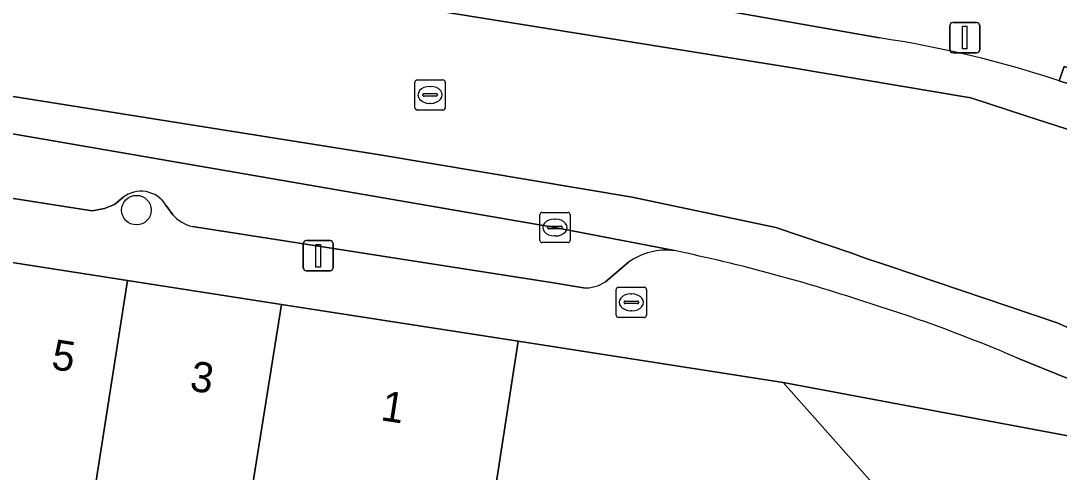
# Model space of a CAD drawing. Extents: x 162172 to 163187, y 382874 to 383685.
# Drawn here: x 162672.8 to 162707.16, y 383309.99 to 383324.93 of the extents above; entities that cross this region are included whole.
import ezdxf

# ---------------------------------------------------------------- set-up
doc = ezdxf.new("R2010")
doc.units = 0
for name, color, linetype in [('IMGEO_Boom', 7, 'Continuous'), ('IMGEO_Brandkraan', 7, 'Continuous'), ('IMGEO_Kolk', 7, 'Continuous'), ('IMGEO_Lichtmast', 7, 'Continuous'), ('IMGEO_Pand', 7, 'Continuous'), ('IMGEO_Pand_nummerreeks', 7, 'Continuous'), ('IMGEO_Parkeervlak_open', 7, 'Continuous'), ('IMGEO_Rijbaan_lokaal_gesloten', 7, 'Continuous'), ('IMGEO_Rioolput', 7, 'Continuous'), ('IMGEO_Voetpad_open', 7, 'Continuous')]:
    doc.layers.add(name, color=color, linetype=linetype)

msp = doc.modelspace()

# ---------------------------------------------------------------- linework, layer by layer
at = {"layer": 'IMGEO_Boom'}
msp.add_circle((162676.622, 383318.664), 0.489, dxfattribs=at)
at = {"layer": 'IMGEO_Brandkraan'}
for p, q in [((162692.498, 383315.185), (162692.498, 383316.037)), ((162692.573, 383316.111), (162693.425, 383316.111)), ((162692.986, 383315.891), (162693.011, 383315.891)), ((162693.499, 383316.037), (162693.499, 383315.185)), ((162692.757, 383315.605), (162692.757, 383315.617)), ((162693.195, 383315.568), (162692.797, 383315.568)), ((162692.8, 383315.654), (162693.198, 383315.654)), ((162693.241, 383315.617), (162693.241, 383315.605)), ((162693.425, 383315.111), (162692.573, 383315.111)), ((162693.009, 383315.331), (162692.984, 383315.331))]:
    msp.add_line(p, q, dxfattribs=at)
for points in [[(162692.498, 383315.185), (162692.498, 383316.037)], [(162692.573, 383316.111), (162693.425, 383316.111)], [(162693.499, 383316.037), (162693.499, 383315.185)], [(162693.425, 383315.111), (162692.573, 383315.111)]]:
    msp.add_lwpolyline(points, dxfattribs=at)
for centre, radius, start, end in [((162692.575, 383316.035), 0.0765, 91.552, 178.448), ((162692.575, 383316.035), 0.0765, 91.552, 178.448), ((162693.423, 383316.035), 0.0765, 1.552, 88.448), ((162693.423, 383316.035), 0.0765, 1.552, 88.448), ((162692.797, 383315.614), 0.0403, 85.8775, 175.7526), ((162692.794, 383315.604), 0.0366, 178.938, 274.7102), ((162693.198, 383315.611), 0.043, 264.8664, 352.4533), ((162693.202, 383315.616), 0.0386, 1.7309, 96.639), ((162692.575, 383315.187), 0.0765, 181.552, 268.448), ((162692.575, 383315.187), 0.0765, 181.552, 268.448), ((162693.423, 383315.187), 0.0765, 271.552, 358.448), ((162693.423, 383315.187), 0.0765, 271.552, 358.448)]:
    msp.add_arc(centre, radius, start, end, dxfattribs=at)
for centre, major_axis, ratio, start_param, end_param in [((162692.985, 383315.611), (-0.387, 0.002), 0.722429, 4.712389, 7.853982), ((162693.01, 383315.611), (-0.39, 0.002), 0.717154, 1.570796, 4.712389)]:
    msp.add_ellipse(centre, major_axis=major_axis, ratio=ratio, start_param=start_param, end_param=end_param, dxfattribs=at)
at = {"layer": 'IMGEO_Kolk'}
for p, q in [((162690.045, 383318.588), (162690.897, 383318.588)), ((162689.97, 383317.662), (162689.97, 383318.514)), ((162690.458, 383318.368), (162690.483, 383318.368)), ((162690.971, 383318.514), (162690.971, 383317.662)), ((162690.229, 383318.082), (162690.229, 383318.094)), ((162690.667, 383318.045), (162690.269, 383318.045)), ((162690.272, 383318.131), (162690.67, 383318.131)), ((162690.713, 383318.094), (162690.713, 383318.082)), ((162690.897, 383317.588), (162690.045, 383317.588)), ((162690.481, 383317.808), (162690.456, 383317.808))]:
    msp.add_line(p, q, dxfattribs=at)
for points in [[(162690.045, 383318.588), (162690.897, 383318.588)], [(162689.97, 383317.662), (162689.97, 383318.514)], [(162690.971, 383318.514), (162690.971, 383317.662)], [(162690.897, 383317.588), (162690.045, 383317.588)]]:
    msp.add_lwpolyline(points, dxfattribs=at)
for centre, radius, start, end in [((162690.047, 383318.512), 0.0765, 91.552, 178.448), ((162690.047, 383318.512), 0.0765, 91.552, 178.448), ((162690.895, 383318.512), 0.0765, 1.552, 88.448), ((162690.895, 383318.512), 0.0765, 1.552, 88.448), ((162690.269, 383318.091), 0.0403, 85.8775, 175.7526), ((162690.266, 383318.081), 0.0366, 178.938, 274.7102), ((162690.67, 383318.088), 0.043, 264.8664, 352.4533), ((162690.674, 383318.093), 0.0386, 1.7309, 96.639), ((162690.047, 383317.664), 0.0765, 181.552, 268.448), ((162690.047, 383317.664), 0.0765, 181.552, 268.448), ((162690.895, 383317.664), 0.0765, 271.552, 358.448), ((162690.895, 383317.664), 0.0765, 271.552, 358.448)]:
    msp.add_arc(centre, radius, start, end, dxfattribs=at)
for centre, major_axis, ratio, start_param, end_param in [((162690.457, 383318.088), (-0.387, 0.002), 0.722429, 4.712389, 7.853982), ((162690.482, 383318.088), (-0.39, 0.002), 0.717154, 1.570796, 4.712389)]:
    msp.add_ellipse(centre, major_axis=major_axis, ratio=ratio, start_param=start_param, end_param=end_param, dxfattribs=at)
at = {"layer": 'IMGEO_Lichtmast'}
for p, q in [((162703.534, 383323.975), (162703.534, 383324.775)), ((162703.534, 383324.775), (162703.534, 383323.975)), ((162703.634, 383324.875), (162704.424, 383324.875)), ((162704.424, 383324.875), (162703.634, 383324.875)), ((162704.524, 383324.775), (162704.524, 383323.975)), ((162704.524, 383323.975), (162704.524, 383324.775)), ((162704.424, 383323.875), (162703.634, 383323.875)), ((162703.634, 383323.875), (162704.424, 383323.875)), ((162682.138, 383316.754), (162682.138, 383317.554)), ((162682.138, 383317.554), (162682.138, 383316.754)), ((162682.238, 383317.654), (162683.028, 383317.654)), ((162683.028, 383317.654), (162682.238, 383317.654)), ((162683.128, 383317.554), (162683.128, 383316.754)), ((162683.128, 383316.754), (162683.128, 383317.554)), ((162683.028, 383316.654), (162682.238, 383316.654)), ((162682.238, 383316.654), (162683.028, 383316.654))]:
    msp.add_line(p, q, dxfattribs=at)
for points in [[(162703.954, 383324.75), (162704.104, 383324.75), (162704.104, 383324), (162703.954, 383324), (162703.954, 383324.75)], [(162682.558, 383317.529), (162682.708, 383317.529), (162682.708, 383316.779), (162682.558, 383316.779), (162682.558, 383317.529)]]:
    msp.add_lwpolyline(points, dxfattribs=at)
for centre, start, end in [((162703.634, 383324.775), 90, 180), ((162703.634, 383324.775), 90, 180), ((162704.424, 383324.775), 0, 90), ((162704.424, 383324.775), 360, 90), ((162703.634, 383323.975), 180, 270), ((162703.634, 383323.975), 180, 270), ((162704.424, 383323.975), 270, 0), ((162704.424, 383323.975), 270, 0), ((162682.238, 383317.554), 90, 180), ((162682.238, 383317.554), 90, 180), ((162683.028, 383317.554), 0, 90), ((162683.028, 383317.554), 360, 90), ((162682.238, 383316.754), 180, 270), ((162682.238, 383316.754), 180, 270), ((162683.028, 383316.754), 270, 0), ((162683.028, 383316.754), 270, 0)]:
    msp.add_arc(centre, 0.1, start, end, dxfattribs=at)
at = {"layer": 'IMGEO_Pand'}
for points in [[(162676.322, 383316.333), (162672.001, 383317.005), (162670.841, 383308.804), (162672.989, 383308.47), (162672.353, 383304.387), (162674.407, 383304.066)], [(162681.42, 383315.54), (162676.322, 383316.333), (162674.407, 383304.066), (162674.109, 383302.16), (162676.349, 383301.812), (162676.674, 383303.901), (162677.275, 383307.767), (162679.442, 383307.429), (162679.689, 383307.391), (162679.743, 383307.737), (162680.169, 383307.671)], [(162689.258, 383314.32), (162681.42, 383315.54), (162680.169, 383307.671), (162681.96, 383307.392), (162682.219, 383309.059), (162685.244, 383308.589), (162685.374, 383309.426), (162688.322, 383308.968), (162688.358, 383309.199), (162688.459, 383309.183)], [(162698.021, 383312.957), (162689.258, 383314.32), (162688.459, 383309.183), (162688.086, 383306.635), (162691.476, 383306.078), (162691.877, 383308.651), (162692.043, 383309.717), (162694.049, 383309.405), (162694.966, 383308.37), (162693.618, 383307.175), (162694.518, 383306.16), (162698.741, 383301.397), (162703.23, 383305.376), (162703.326, 383306.973)]]:
    msp.add_lwpolyline(points, close=True, dxfattribs=at)
at = {"layer": 'IMGEO_Parkeervlak_open'}
for points in [[(162694.423, 383317.323), (162690.471, 383318.089), (162666.895, 383322.156), (162640.05, 383325.87), (162617.849, 383329.326), (162614.538, 383329.866)], [(162651.106, 383322.943), (162651.352, 383322.618), (162651.606, 383322.432), (162651.984, 383322.267), (162675.159, 383318.642), (162675.566, 383318.718), (162675.894, 383318.855), (162676.175, 383319.078)], [(162677.594, 383318.832), (162677.827, 383318.511)], [(162678.475, 383318.121), (162690.427, 383316.255), (162691.416, 383316.09)], [(162692.14, 383316.29), (162692.907, 383316.94)]]:
    msp.add_lwpolyline(points, dxfattribs=at)
for centre, radius, start, end in [((162676.776, 383318.331), 0.959, 31.4813, 128.8485), ((162678.753, 383319.317), 1.228, 221.0209, 256.8957), ((162694.168, 383315.141), 2.197, 83.3312, 125.0257), ((162691.474, 383317.291), 1.202, 267.239, 303.6459)]:
    msp.add_arc(centre, radius, start, end, dxfattribs=at)
at = {"layer": 'IMGEO_Rijbaan_lokaal_gesloten'}
for points in [[(162701.209, 383324.364), (162695.256, 383325.416), (162667.234, 383329.74), (162654.358, 383331.729), (162650.713, 383332.282), (162613.69, 383338.058), (162613.319, 383338.115), (162605.204, 383339.371), (162601.788, 383339.9), (162574.971, 383344.078), (162574.184, 383344.194), (162573.598, 383344.329), (162573.305, 383344.396)], [(162572.334, 383336.354), (162582.593, 383334.79), (162596.519, 383332.638), (162599.695, 383332.15), (162604.062, 383331.476), (162608.129, 383330.849), (162614.538, 383329.866), (162617.849, 383329.326), (162640.05, 383325.87), (162666.895, 383322.156), (162690.471, 383318.089), (162694.423, 383317.323)], [(162759.102, 383279.436), (162751.245, 383288.934), (162744.614, 383296.969), (162741.887, 383300.164), (162738.772, 383303.437), (162735.656, 383306.164), (162728.412, 383311.307), (162722.803, 383314.892), (162719.766, 383316.606), (162716.105, 383318.242), (162707.381, 383321.359), (162706.089, 383321.777), (162704.23, 383322.378), (162698.267, 383323.385), (162686.155, 383325.334), (162667.305, 383328.139), (162627.21, 383334.45)], [(162627.21, 383334.45), (162667.305, 383328.139), (162686.155, 383325.334), (162698.267, 383323.385), (162704.23, 383322.378), (162706.089, 383321.777), (162707.381, 383321.359), (162716.105, 383318.242), (162719.766, 383316.606), (162722.803, 383314.892), (162728.412, 383311.307), (162735.656, 383306.164), (162738.772, 383303.437), (162741.887, 383300.164), (162744.614, 383296.969), (162751.245, 383288.934), (162759.102, 383279.436)], [(162707.088, 383314.928), (162701.541, 383316.806), (162700.737, 383317.078), (162700.292, 383317.242), (162697.78, 383318.084), (162693.028, 383319.097), (162684.675, 383320.5), (162662.339, 383324.046), (162643.197, 383327.047), (162623.802, 383330.008)], [(162623.802, 383330.008), (162643.197, 383327.047), (162662.339, 383324.046), (162684.675, 383320.5), (162693.028, 383319.097), (162697.78, 383318.084), (162700.292, 383317.242), (162700.737, 383317.078), (162701.541, 383316.806), (162707.088, 383314.928), (162713.047, 383312.279), (162718.051, 383309.824), (162725.217, 383305.07), (162729.268, 383302.265), (162732.618, 383299.46), (162735.188, 383297.122), (162737.681, 383294.706), (162741.264, 383290.81), (162746.988, 383284.773), (162754.973, 383275.848)], [(162708.013, 383322.674), (162707.156, 383322.944)], [(162754.973, 383275.848), (162746.988, 383284.773), (162741.264, 383290.81), (162737.681, 383294.706), (162735.188, 383297.122), (162732.618, 383299.46), (162729.268, 383302.265), (162725.217, 383305.07), (162718.051, 383309.824), (162713.047, 383312.279), (162707.088, 383314.928)], [(162705.758, 383313.77), (162707.441, 383313.085), (162707.936, 383312.884), (162708.689, 383312.565)]]:
    msp.add_lwpolyline(points, dxfattribs=at)
for centre, radius, start, end in [((162695.826, 383288.657), 36.111, 71.7142, 81.427), ((162682.598, 383260.83), 57.718, 71.48215, 78.17758), ((162686.751, 383269.878), 47.831, 66.586, 72.7577)]:
    msp.add_arc(centre, radius, start, end, dxfattribs=at)
at = {"layer": 'IMGEO_Rioolput'}
for p, q in [((162685.839, 383322.052), (162685.839, 383322.904)), ((162685.914, 383322.978), (162686.766, 383322.978)), ((162686.327, 383322.758), (162686.352, 383322.758)), ((162686.84, 383322.904), (162686.84, 383322.052)), ((162686.098, 383322.472), (162686.098, 383322.484)), ((162686.536, 383322.435), (162686.138, 383322.435)), ((162686.141, 383322.521), (162686.539, 383322.521)), ((162686.582, 383322.484), (162686.582, 383322.472)), ((162686.766, 383321.978), (162685.914, 383321.978)), ((162686.35, 383322.198), (162686.325, 383322.198))]:
    msp.add_line(p, q, dxfattribs=at)
for points in [[(162685.839, 383322.052), (162685.839, 383322.904)], [(162685.914, 383322.978), (162686.766, 383322.978)], [(162686.84, 383322.904), (162686.84, 383322.052)], [(162686.766, 383321.978), (162685.914, 383321.978)]]:
    msp.add_lwpolyline(points, dxfattribs=at)
for centre, radius, start, end in [((162685.916, 383322.902), 0.0765, 91.552, 178.448), ((162685.916, 383322.902), 0.0765, 91.552, 178.448), ((162686.764, 383322.902), 0.0765, 1.552, 88.448), ((162686.764, 383322.902), 0.0765, 1.552, 88.448), ((162686.138, 383322.481), 0.0403, 85.8775, 175.7526), ((162686.135, 383322.471), 0.0366, 178.938, 274.7102), ((162686.539, 383322.478), 0.043, 264.8664, 352.4533), ((162686.543, 383322.483), 0.0386, 1.7309, 96.639), ((162685.916, 383322.054), 0.0765, 181.552, 268.448), ((162685.916, 383322.054), 0.0765, 181.552, 268.448), ((162686.764, 383322.054), 0.0765, 271.552, 358.448), ((162686.764, 383322.054), 0.0765, 271.552, 358.448)]:
    msp.add_arc(centre, radius, start, end, dxfattribs=at)
for centre, major_axis, ratio, start_param, end_param in [((162686.326, 383322.478), (-0.387, 0.002), 0.722429, 4.712389, 7.853982), ((162686.351, 383322.478), (-0.39, 0.002), 0.717154, 1.570796, 4.712389)]:
    msp.add_ellipse(centre, major_axis=major_axis, ratio=ratio, start_param=start_param, end_param=end_param, dxfattribs=at)
at = {"layer": 'IMGEO_Voetpad_open'}
for points in [[(162707.156, 383322.944), (162707.317, 383323.417), (162714.458, 383320.909), (162714.598, 383324.993), (162710.992, 383326.273), (162707.584, 383327.496), (162694.994, 383329.543), (162690.373, 383330.294), (162686.082, 383330.991), (162681.225, 383331.781), (162625.697, 383340.429)], [(162695.256, 383325.416), (162701.209, 383324.364)], [(162714.293, 383320.493), (162714.458, 383320.909), (162707.317, 383323.417), (162707.156, 383322.944), (162708.013, 383322.674)], [(162631.965, 383323.234), (162640.21, 383321.951), (162645.201, 383321.175), (162649.828, 383320.455), (162654.479, 383319.731), (162659.009, 383319.026), (162663.456, 383318.334), (162667.748, 383317.667), (162672.001, 383317.005), (162676.322, 383316.333), (162681.42, 383315.54), (162689.258, 383314.32), (162698.021, 383312.957), (162709.798, 383310.749)], [(162676.175, 383319.078), (162675.894, 383318.855), (162675.566, 383318.718), (162675.159, 383318.642), (162651.984, 383322.267), (162651.606, 383322.432), (162651.352, 383322.618), (162651.106, 383322.943)], [(162677.827, 383318.511), (162677.594, 383318.832)], [(162691.416, 383316.09), (162690.427, 383316.255), (162678.475, 383318.121)], [(162692.907, 383316.94), (162692.14, 383316.29)], [(162707.441, 383313.085), (162705.758, 383313.77)], [(162709.798, 383310.749), (162698.021, 383312.957), (162703.326, 383306.973), (162703.23, 383305.376), (162698.741, 383301.397), (162692.266, 383295.656), (162688.569, 383292.38), (162685.184, 383289.379), (162679.553, 383284.387), (162650.417, 383258.145)]]:
    msp.add_lwpolyline(points, dxfattribs=at)
for centre, radius, start, end in [((162695.826, 383288.657), 36.111, 71.7142, 81.427), ((162676.776, 383318.331), 0.959, 31.4813, 128.8485), ((162678.753, 383319.317), 1.228, 221.0209, 256.8957), ((162694.168, 383315.141), 2.197, 83.3312, 125.0257), ((162682.598, 383260.83), 57.718, 71.48215, 78.17758), ((162691.474, 383317.291), 1.202, 267.239, 303.6459), ((162686.751, 383269.878), 47.831, 66.586, 72.7577)]:
    msp.add_arc(centre, radius, start, end, dxfattribs=at)

# ---------------------------------------------------------------- texts
at = {"layer": 'IMGEO_Pand_nummerreeks'}
for s, rotation, p in [('5', 351.1535, (162673.776, 383313.408)), ('3', 351.1535, (162678.355, 383312.696)), ('1', 351.1528, (162684.676, 383311.712))]:
    msp.add_text(s, height=1, rotation=rotation, dxfattribs=at).set_placement(p)

doc.saveas('drawing.dxf')
